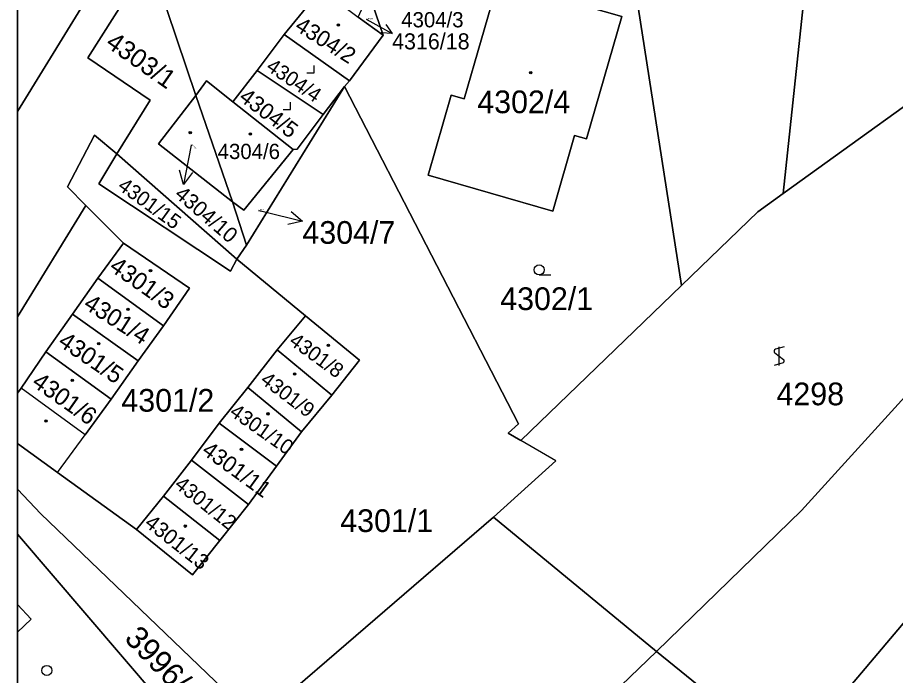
# Model space of a CAD drawing. Extents: x -598233 to -596890, y -1157848 to -1156431.
# Drawn here: x -598232.9 to -598167.2, y -1156797.7 to -1156748.4 of the extents above; entities that cross this region are included whole.
import ezdxf

# ---------------------------------------------------------------- set-up
doc = ezdxf.new("R2010")
doc.units = 0
for name, color, linetype in [('Level 1', 7, 'Continuous'), ('Level 4', 7, 'Continuous'), ('Level 5', 7, 'Continuous'), ('Level 57', 7, 'Continuous'), ('Level 60', 7, 'Continuous'), ('Vrstva 60', 7, 'Continuous'), ('zajmove_uzemi', 7, 'Continuous')]:
    doc.layers.add(name, color=color, linetype=linetype)

msp = doc.modelspace()

# ---------------------------------------------------------------- linework, layer by layer
at = {"layer": 'Level 1'}
for p, q in [((-598227.07, -1156745.98), (-598232.89, -1156755.483)), ((-598227.77, -1156762.52), (-598232.89, -1156770.847)), ((-598232.61, -1156776.18), (-598232.89, -1156776.575)), ((-598232.89, -1156780.343), (-598229.89, -1156782.5))]:
    msp.add_line(p, q, dxfattribs=at)
for points in [[(-598190.75, -1156721.89), (-598189.22, -1156722.24), (-598179.53, -1156717.38), (-598173.12, -1156725.82), (-598171.92, -1156727.18), (-598175.59, -1156761.62)], [(-598222.81, -1156743.83), (-598227.62, -1156751.45), (-598222.96, -1156754.62), (-598225.46, -1156758.64)], [(-598222.42, -1156745.73), (-598219.56, -1156754.28)], [(-598196.93, -1156745.71), (-598187.67, -1156748.35), (-598190.3, -1156757.51), (-598191.21, -1156757.28), (-598192.84, -1156762.94), (-598202.17, -1156760.23), (-598200.44, -1156754.24), (-598199.46, -1156754.52), (-598196.93, -1156745.71)], [(-598210.19, -1156746.33), (-598212.93, -1156749.71)], [(-598189.03, -1156746.92), (-598186.43, -1156747.66), (-598183.2, -1156768.5)], [(-598205.52, -1156749.76), (-598206.32, -1156747.44)], [(-598207.4, -1156748.41), (-598205.52, -1156749.76)], [(-598212.93, -1156749.71), (-598214.96, -1156752.39)], [(-598208.05, -1156753.18), (-598212.93, -1156749.71)], [(-598208.05, -1156753.18), (-598205.52, -1156749.76)], [(-598175.59, -1156761.62), (-598160.9, -1156751.04)], [(-598214.96, -1156752.39), (-598216.77, -1156754.75)], [(-598210.02, -1156755.69), (-598214.96, -1156752.39)], [(-598216.77, -1156754.75), (-598218.76, -1156753.17), (-598219.56, -1156754.28)], [(-598208.41, -1156753.61), (-598208.05, -1156753.18)], [(-598215.76, -1156765.48), (-598208.41, -1156753.61)], [(-598208.41, -1156753.61), (-598210.02, -1156755.69)], [(-598208.41, -1156753.61), (-598195.39, -1156778.85), (-598196.16, -1156779.56), (-598195.22, -1156780.11)], [(-598219.56, -1156754.28), (-598222.34, -1156757.89), (-598216.81, -1156762.24)], [(-598219.56, -1156754.28), (-598216.81, -1156762.24)], [(-598212.26, -1156758.31), (-598216.77, -1156754.75)], [(-598210.02, -1156755.69), (-598211.97, -1156758.3), (-598212.26, -1156758.31)], [(-598225.46, -1156758.64), (-598227.12, -1156757.24), (-598229.15, -1156761.11), (-598227.77, -1156762.52)], [(-598225.46, -1156758.64), (-598226.81, -1156760.9), (-598216.95, -1156767.42), (-598216.48, -1156766.53)], [(-598225.46, -1156758.64), (-598216.48, -1156766.53)], [(-598212.26, -1156758.31), (-598215.95, -1156762.86), (-598216.81, -1156762.24)], [(-598185.08, -1156795.9), (-598174.23, -1156785.34), (-598151.49, -1156760.34)], [(-598183.2, -1156768.5), (-598177.49, -1156762.98), (-598175.59, -1156761.62)], [(-598227.77, -1156762.52), (-598224.97, -1156765.33)], [(-598216.81, -1156762.24), (-598215.76, -1156765.48)], [(-598224.97, -1156765.33), (-598226.89, -1156767.96)], [(-598221.97, -1156771.51), (-598220.03, -1156768.71), (-598224.97, -1156765.33)], [(-598216.48, -1156766.53), (-598215.76, -1156765.48)], [(-598211.35, -1156770.76), (-598216.48, -1156766.53)], [(-598226.89, -1156767.96), (-598228.79, -1156770.66)], [(-598221.97, -1156771.51), (-598226.89, -1156767.96)], [(-598195.22, -1156780.11), (-598183.2, -1156768.5)], [(-598228.79, -1156770.66), (-598230.78, -1156773.47)], [(-598223.87, -1156774.13), (-598228.79, -1156770.66)], [(-598211.35, -1156770.76), (-598213.47, -1156773.32)], [(-598209.37, -1156776.72), (-598207.29, -1156774.1), (-598211.35, -1156770.76)], [(-598223.87, -1156774.13), (-598221.97, -1156771.51)], [(-598230.78, -1156773.47), (-598232.61, -1156776.18)], [(-598225.89, -1156777), (-598230.78, -1156773.47)], [(-598213.47, -1156773.32), (-598215.65, -1156776.15)], [(-598209.37, -1156776.72), (-598213.47, -1156773.32)], [(-598225.89, -1156777), (-598223.87, -1156774.13)], [(-598227.84, -1156779.69), (-598232.61, -1156776.18)], [(-598215.65, -1156776.15), (-598217.8, -1156778.82)], [(-598211.65, -1156779.47), (-598215.65, -1156776.15)], [(-598227.84, -1156779.69), (-598225.89, -1156777)], [(-598211.65, -1156779.47), (-598209.37, -1156776.72)], [(-598217.8, -1156778.82), (-598219.86, -1156781.58)], [(-598213.51, -1156782.03), (-598217.8, -1156778.82)], [(-598229.89, -1156782.5), (-598227.84, -1156779.69)], [(-598213.51, -1156782.03), (-598211.65, -1156779.47)], [(-598197.28, -1156785.85), (-598192.6, -1156781.63), (-598195.22, -1156780.11)], [(-598175.16, -1156803.94), (-598155.73, -1156780.94)], [(-598219.86, -1156781.58), (-598221.97, -1156784.28)], [(-598215.6, -1156784.91), (-598219.86, -1156781.58)], [(-598215.6, -1156784.91), (-598213.51, -1156782.03)], [(-598229.89, -1156782.5), (-598224, -1156786.77)], [(-598232.89, -1156783.763), (-598231.16, -1156785.61), (-598214.99, -1156801.12)], [(-598221.97, -1156784.28), (-598224, -1156786.77)], [(-598217.76, -1156787.6), (-598221.97, -1156784.28)], [(-598217.76, -1156787.6), (-598215.6, -1156784.91)], [(-598214.99, -1156801.12), (-598197.28, -1156785.85)], [(-598197.28, -1156785.85), (-598185.08, -1156795.9)], [(-598224, -1156786.77), (-598219.79, -1156790.16), (-598217.76, -1156787.6)], [(-598232.89, -1156787.117), (-598219.84, -1156802.38), (-598228.12, -1156813.32)], [(-598232.89, -1156792.379), (-598231.86, -1156793.49), (-598232.89, -1156794.462)], [(-598185.08, -1156795.9), (-598200.29, -1156810.56)], [(-598185.08, -1156795.9), (-598175.16, -1156803.94)]]:
    msp.add_lwpolyline(points, dxfattribs=at)
at = {"layer": 'Level 5'}
for p, q in [((-598193.85, -1156767.71), (-598192.975, -1156767.71)), ((-598175.515, -1156773.104), (-598176.176, -1156773.279)), ((-598175.89, -1156774.479), (-598175.89, -1156773.104)), ((-598176.215, -1156773.551), (-598175.561, -1156774.031)), ((-598175.6, -1156774.301), (-598176.265, -1156774.479))]:
    msp.add_line(p, q, dxfattribs=at)
for points in [[(-598211.24, -1156752.58), (-598210.69, -1156752.58), (-598210.69, -1156752.03)], [(-598213.02, -1156755.33), (-598212.47, -1156755.33), (-598212.47, -1156754.78)]]:
    msp.add_lwpolyline(points, dxfattribs=at)
for centre, radius in [((-598208.88, -1156748.99), 0.09), ((-598208.88, -1156748.99), 0.0521), ((-598194.48, -1156752.56), 0.09), ((-598194.48, -1156752.56), 0.0521), ((-598219.97, -1156757.06), 0.09), ((-598219.97, -1156757.06), 0.0521), ((-598215.46, -1156757.15), 0.09), ((-598215.46, -1156757.15), 0.0521), ((-598193.85, -1156767.335), 0.375), ((-598222.94, -1156767.4), 0.09), ((-598222.94, -1156767.4), 0.0521), ((-598224.63, -1156770.29), 0.09), ((-598224.63, -1156770.29), 0.0521), ((-598226.81, -1156772.85), 0.09), ((-598226.81, -1156772.85), 0.0521), ((-598209.63, -1156772.99), 0.09), ((-598209.63, -1156772.99), 0.0521), ((-598212.16, -1156775.13), 0.09), ((-598212.16, -1156775.13), 0.0521), ((-598228.8, -1156775.6), 0.09), ((-598228.8, -1156775.6), 0.0521), ((-598214.15, -1156778.11), 0.09), ((-598214.15, -1156778.11), 0.0521), ((-598230.76, -1156778.65), 0.09), ((-598230.76, -1156778.65), 0.0521), ((-598216.13, -1156780.77), 0.09), ((-598216.13, -1156780.77), 0.0521), ((-598220.34, -1156786.52), 0.09), ((-598220.34, -1156786.52), 0.0521), ((-598230.7, -1156797.325), 0.375)]:
    msp.add_circle(centre, radius, dxfattribs=at)
for centre, start_param, end_param in [((-598176.115, -1156773.429), 0.418265, 2.408731), ((-598175.664, -1156774.151), 3.587586, 5.526781)]:
    msp.add_ellipse(centre, major_axis=(0, 0.165), ratio=0.909091, start_param=start_param, end_param=end_param, dxfattribs=at)
at = {"layer": 'Level 57'}
for p, q in [((-598206.79, -1156748.57), (-598204.86, -1156749.62)), ((-598219.903, -1156757.993), (-598220.47, -1156760.939)), ((-598219.9, -1156757.98), (-598219.903, -1156757.993)), ((-598214.85, -1156762.88), (-598214.485, -1156762.969)), ((-598214.485, -1156762.969), (-598211.57, -1156763.68))]:
    msp.add_line(p, q, dxfattribs=at)
for points in [[(-598205.328, -1156748.948), (-598204.86, -1156749.62), (-598205.678, -1156749.592)], [(-598219.79, -1156760.051), (-598220.47, -1156760.939), (-598220.772, -1156759.863)], [(-598212.423, -1156762.957), (-598211.57, -1156763.68), (-598212.66, -1156763.929)]]:
    msp.add_lwpolyline(points, dxfattribs=at)
at = {"layer": 'Level 60'}
for points in [[(-598148.38, -1156741.59), (-598160.9, -1156751.04), (-598175.59, -1156761.62), (-598171.92, -1156727.18), (-598173.12, -1156725.82), (-598179.53, -1156717.38), (-598189.22, -1156722.24), (-598190.75, -1156721.89), (-598180.91, -1156716.95), (-598179.28, -1156716.09), (-598177.52, -1156718.37), (-598172.25, -1156725.29), (-598165.35, -1156733.09), (-598164.42, -1156733.56)], [(-598186.43, -1156747.66), (-598189.03, -1156746.92), (-598188.05, -1156743.48), (-598189.65, -1156742.6), (-598190.09, -1156740.93), (-598187.94, -1156724.43), (-598190.75, -1156721.89), (-598189.22, -1156722.24), (-598179.53, -1156717.38), (-598173.12, -1156725.82), (-598171.92, -1156727.18), (-598175.59, -1156761.62), (-598177.49, -1156762.98), (-598183.2, -1156768.5)], [(-598219.56, -1156754.28), (-598222.42, -1156745.73), (-598212.88, -1156733.64), (-598210.2, -1156739.46), (-598212.3, -1156741.23), (-598214.45, -1156743.17), (-598210.19, -1156746.33), (-598212.93, -1156749.71), (-598214.96, -1156752.39), (-598216.77, -1156754.75), (-598218.76, -1156753.17)], [(-598195.39, -1156778.85), (-598208.41, -1156753.61), (-598208.05, -1156753.18), (-598205.52, -1156749.76), (-598206.32, -1156747.44), (-598203.72, -1156744.46), (-598202.44, -1156743.1), (-598189.03, -1156746.92), (-598186.43, -1156747.66), (-598183.2, -1156768.5), (-598195.22, -1156780.11), (-598196.16, -1156779.56)], [(-598215.76, -1156765.48), (-598216.48, -1156766.53), (-598225.46, -1156758.64), (-598222.96, -1156754.62), (-598227.62, -1156751.45), (-598222.81, -1156743.83), (-598222.42, -1156745.73), (-598219.56, -1156754.28), (-598222.34, -1156757.89), (-598216.81, -1156762.24)], [(-598196.93, -1156745.71), (-598187.67, -1156748.35), (-598190.3, -1156757.51), (-598191.21, -1156757.28), (-598192.84, -1156762.94), (-598202.17, -1156760.23), (-598200.44, -1156754.24), (-598199.46, -1156754.52)], [(-598187.67, -1156748.35), (-598196.93, -1156745.71), (-598199.46, -1156754.52), (-598200.44, -1156754.24), (-598202.17, -1156760.23), (-598192.84, -1156762.94), (-598191.21, -1156757.28), (-598190.3, -1156757.51)], [(-598212.93, -1156749.71), (-598210.19, -1156746.33), (-598209.06, -1156747.17), (-598207.4, -1156748.41), (-598205.52, -1156749.76), (-598208.05, -1156753.18)], [(-598205.52, -1156749.76), (-598207.4, -1156748.41), (-598206.77, -1156747), (-598206.61, -1156746.87), (-598206.32, -1156747.44)], [(-598214.96, -1156752.39), (-598212.93, -1156749.71), (-598208.05, -1156753.18), (-598208.41, -1156753.61), (-598210.02, -1156755.69)], [(-598185.08, -1156795.9), (-598197.28, -1156785.85), (-598192.6, -1156781.63), (-598195.22, -1156780.11), (-598183.2, -1156768.5), (-598177.49, -1156762.98), (-598175.59, -1156761.62), (-598160.9, -1156751.04), (-598156.68, -1156755.09), (-598152.6, -1156759.19), (-598151.49, -1156760.34), (-598174.23, -1156785.34)], [(-598216.77, -1156754.75), (-598214.96, -1156752.39), (-598210.02, -1156755.69), (-598211.97, -1156758.3), (-598212.26, -1156758.31)], [(-598218.76, -1156753.17), (-598216.77, -1156754.75), (-598212.26, -1156758.31), (-598215.95, -1156762.86), (-598216.81, -1156762.24), (-598219.56, -1156754.28)], [(-598208.41, -1156753.61), (-598215.76, -1156765.48), (-598216.81, -1156762.24), (-598215.95, -1156762.86), (-598212.26, -1156758.31), (-598211.97, -1156758.3), (-598210.02, -1156755.69)], [(-598222.34, -1156757.89), (-598219.56, -1156754.28), (-598216.81, -1156762.24)], [(-598224.97, -1156765.33), (-598227.77, -1156762.52), (-598229.15, -1156761.11), (-598227.12, -1156757.24), (-598225.46, -1156758.64), (-598226.81, -1156760.9), (-598216.95, -1156767.42), (-598216.48, -1156766.53), (-598211.35, -1156770.76), (-598213.47, -1156773.32), (-598215.65, -1156776.15), (-598217.8, -1156778.82), (-598219.86, -1156781.58), (-598221.97, -1156784.28), (-598224, -1156786.77), (-598229.89, -1156782.5), (-598227.84, -1156779.69), (-598225.89, -1156777), (-598223.87, -1156774.13), (-598221.97, -1156771.51), (-598220.03, -1156768.71)], [(-598225.46, -1156758.64), (-598216.48, -1156766.53), (-598216.95, -1156767.42), (-598226.81, -1156760.9)], [(-598226.89, -1156767.96), (-598224.97, -1156765.33), (-598220.03, -1156768.71), (-598221.97, -1156771.51)], [(-598228.79, -1156770.66), (-598226.89, -1156767.96), (-598221.97, -1156771.51), (-598223.87, -1156774.13)], [(-598230.78, -1156773.47), (-598228.79, -1156770.66), (-598223.87, -1156774.13), (-598225.89, -1156777)], [(-598207.29, -1156774.1), (-598209.37, -1156776.72), (-598213.47, -1156773.32), (-598211.35, -1156770.76)], [(-598232.61, -1156776.18), (-598230.78, -1156773.47), (-598225.89, -1156777), (-598227.84, -1156779.69)], [(-598209.37, -1156776.72), (-598211.65, -1156779.47), (-598215.65, -1156776.15), (-598213.47, -1156773.32)], [(-598211.65, -1156779.47), (-598213.51, -1156782.03), (-598217.8, -1156778.82), (-598215.65, -1156776.15)], [(-598213.51, -1156782.03), (-598215.6, -1156784.91), (-598219.86, -1156781.58), (-598217.8, -1156778.82)], [(-598190.8, -1156822.82), (-598175.16, -1156803.94), (-598155.73, -1156780.94), (-598145.59, -1156788.78), (-598152.39, -1156798.08), (-598154.3, -1156800.35), (-598161.63, -1156809.25), (-598164.84, -1156813.13), (-598185.31, -1156837.25), (-598190.24, -1156843.19), (-598195.33, -1156849.57), (-598201.12, -1156835.36)], [(-598215.6, -1156784.91), (-598217.76, -1156787.6), (-598221.97, -1156784.28), (-598219.86, -1156781.58)], [(-598219.79, -1156790.16), (-598224, -1156786.77), (-598221.97, -1156784.28), (-598217.76, -1156787.6)], [(-598196.03, -1156815.4), (-598200.29, -1156810.56), (-598185.08, -1156795.9), (-598175.16, -1156803.94), (-598190.8, -1156822.82), (-598201.12, -1156835.36), (-598202.06, -1156836.37), (-598203.95, -1156834.08), (-598206.47, -1156830.96), (-598209.44, -1156827.23), (-598209.76, -1156826.76), (-598208.61, -1156825.92), (-598197.9, -1156816.96)]]:
    msp.add_lwpolyline(points, close=True, dxfattribs=at)
msp.add_lwpolyline([(-598155.73, -1156780.94), (-598175.16, -1156803.94), (-598185.08, -1156795.9), (-598174.23, -1156785.34), (-598151.49, -1156760.34)], dxfattribs=at)
at = {"layer": 'Vrstva 60'}
msp.add_lwpolyline([(-598045.825, -1156430.856), (-598232.89, -1156430.856), (-598232.89, -1157835.582)], dxfattribs=at)
for points in [[(-598232.89, -1156755.483), (-598232.89, -1156770.847), (-598227.77, -1156762.52), (-598229.15, -1156761.11), (-598227.12, -1156757.24), (-598225.46, -1156758.64), (-598222.96, -1156754.62), (-598227.62, -1156751.45), (-598222.81, -1156743.83), (-598218.96, -1156737.83), (-598219.22, -1156737.67), (-598221.26, -1156736.45), (-598227.07, -1156745.98)], [(-598232.89, -1156755.483), (-598227.07, -1156745.98), (-598232.89, -1156742.151)], [(-598232.89, -1156783.763), (-598231.16, -1156785.61), (-598214.99, -1156801.12), (-598197.28, -1156785.85), (-598192.6, -1156781.63), (-598195.22, -1156780.11), (-598196.16, -1156779.56), (-598195.39, -1156778.85), (-598208.41, -1156753.61), (-598215.76, -1156765.48), (-598216.48, -1156766.53), (-598211.35, -1156770.76), (-598207.29, -1156774.1), (-598209.37, -1156776.72), (-598211.65, -1156779.47), (-598213.51, -1156782.03), (-598215.6, -1156784.91), (-598217.76, -1156787.6), (-598219.79, -1156790.16), (-598224, -1156786.77), (-598229.89, -1156782.5), (-598232.89, -1156780.343)], [(-598232.89, -1156770.847), (-598232.89, -1156776.575), (-598232.61, -1156776.18), (-598230.78, -1156773.47), (-598228.79, -1156770.66), (-598226.89, -1156767.96), (-598224.97, -1156765.33), (-598227.77, -1156762.52)], [(-598232.89, -1156776.575), (-598232.89, -1156780.343), (-598229.89, -1156782.5), (-598227.84, -1156779.69), (-598232.61, -1156776.18)], [(-598232.89, -1156783.763), (-598232.89, -1156787.117), (-598219.84, -1156802.38), (-598228.12, -1156813.32), (-598214.99, -1156801.12), (-598231.16, -1156785.61)], [(-598232.89, -1156817.837), (-598232.89, -1156840.668), (-598232.66, -1156840.44), (-598224.85, -1156833.46), (-598230.1, -1156827.49), (-598204.86, -1156805.59), (-598200.29, -1156810.56), (-598185.08, -1156795.9), (-598197.28, -1156785.85), (-598214.99, -1156801.12), (-598228.12, -1156813.32)], [(-598232.89, -1156787.117), (-598232.89, -1156792.379), (-598231.86, -1156793.49), (-598232.89, -1156794.462), (-598232.89, -1156808.242), (-598228.12, -1156813.32), (-598219.84, -1156802.38)], [(-598232.89, -1156792.379), (-598232.89, -1156794.462), (-598231.86, -1156793.49)]]:
    msp.add_lwpolyline(points, close=True, dxfattribs=at)
at = {"layer": 'zajmove_uzemi'}
msp.add_lwpolyline([(-598232.89, -1156430.856), (-596890.462, -1156430.856), (-596890.462, -1157848.461), (-598232.89, -1157848.461)], close=True, dxfattribs=at)

# ---------------------------------------------------------------- texts
at = {"layer": 'Level 4'}
for s, height, rotation, p in [('4304/2', 1.2, 327.6, (-598212.219, -1156749.32)), ('4303/1', 1.4, 324.9, (-598226.382, -1156750.553)), ('4304/4', 1.1, 325.8, (-598214.36, -1156752.32)), ('4304/5', 1.2, 322.90443, (-598216.4, -1156754.579)), ('4304/10', 0.1, 319.28769, (-598219.9, -1156757.98)), ('4301/15', 1.1, 324, (-598225.47, -1156761.23)), ('4301/3', 1.3, 324.9, (-598226.111, -1156767.307)), ('4301/4', 1.3, 327.6, (-598228.041, -1156770.143)), ('4301/5', 1.3, 325.8, (-598229.943, -1156772.937)), ('4301/8', 1.1, 324, (-598212.643, -1156772.846)), ('4301/9', 1.1, 323.1, (-598214.792, -1156775.744)), ('4301/6', 1.3, 324.9, (-598231.903, -1156775.961)), ('4301/10', 1.1, 324.9, (-598217.097, -1156778.169)), ('4301/11', 1.2, 324, (-598219.178, -1156781.047)), ('4301/12', 1.1, 321.3, (-598221.216, -1156783.549)), ('4301/13', 1.14, 321.77349, (-598223.465, -1156786.449)), ('3996/4', 1.7, 313.80003, (-598224.97, -1156795))]:
    msp.add_text(s, height=height, rotation=rotation, dxfattribs=at).set_placement(p)
for s, height, p in [('4316/18', 0.1, (-598206.79, -1156748.57)), ('4302/4', 1.7, (-598198.483, -1156755.6)), ('4304/6', 1.14, (-598217.912, -1156759.03)), ('4304/7', 0.1, (-598214.85, -1156762.88)), ('4302/1', 1.7, (-598196.766, -1156770.34)), ('4298', 1.7, (-598176.09, -1156777.47)), ('4301/2', 1.7, (-598225.12, -1156777.95)), ('4301/1', 1.7, (-598208.74, -1156786.96))]:
    msp.add_text(s, height=height, dxfattribs=at).set_placement(p)
at = {"layer": 'Level 57'}
for s, height, p in [('4304/3', 1.14, (-598204.173, -1156749.17)), ('4316/18', 1.2, (-598204.86, -1156750.82)), ('4304/7', 1.7, (-598211.57, -1156765.38))]:
    msp.add_text(s, height=height, dxfattribs=at).set_placement(p)
msp.add_text('4304/10', height=1.14, rotation=319.28769, dxfattribs=at).set_placement((-598221.213, -1156761.803))

doc.saveas('drawing.dxf')
